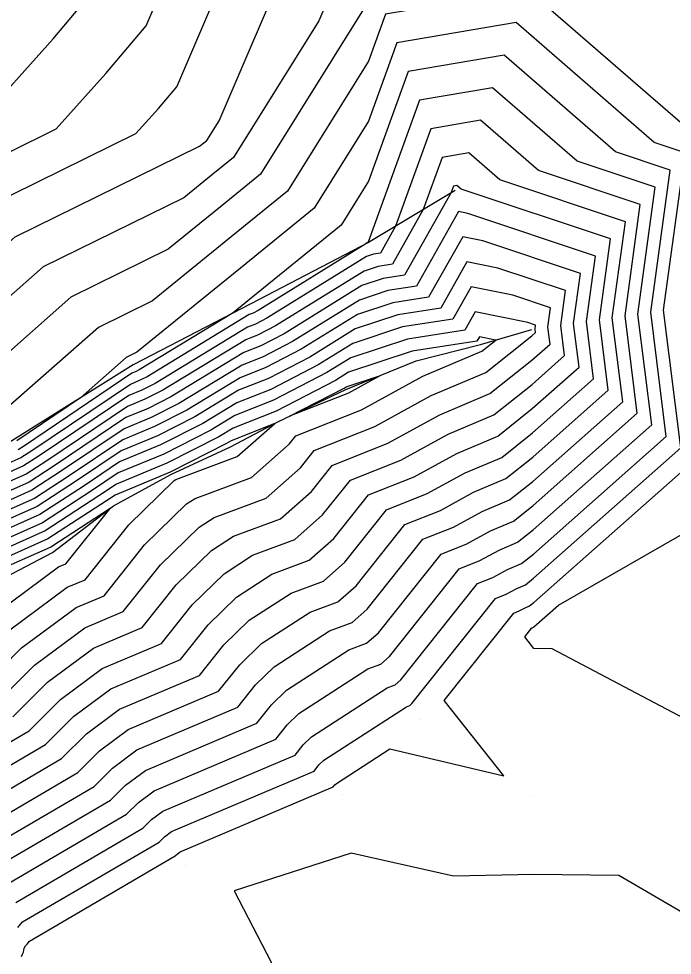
# Model space of a CAD drawing. Extents: x 2188792 to 2191981, y 386090 to 389710.
# Drawn here: x 2189188.9 to 2189228.3, y 386220.8 to 386277.1 of the extents above; entities that cross this region are included whole.
import ezdxf

# ---------------------------------------------------------------- set-up
doc = ezdxf.new("R2010")
doc.units = 0
for name, color, linetype in [('DTM Contours Major', 7, 'Continuous'), ('DTM Contours Minor', 7, 'Continuous'), ('Exist DTM QL2 LIDAR Elevation Point', 7, 'Continuous'), ('PH Exist DTM Breakline', 7, 'Continuous')]:
    doc.layers.add(name, color=color, linetype=linetype)

msp = doc.modelspace()

# ---------------------------------------------------------------- linework, layer by layer
at = {"layer": 'DTM Contours Major'}
for points in [[(2189160.996, 386242.566), (2189165.382, 386247.286), (2189166.868, 386249.112), (2189166.939, 386249.213), (2189172.441, 386256.023), (2189177.512, 386262.301), (2189178.066, 386262.777), (2189183.021, 386268.828), (2189183.727, 386269.451), (2189186.413, 386270.77), (2189191.02, 386275.915), (2189194.758, 386280.368), (2189196.281, 386283.913), (2189200.386, 386288.955), (2189201.678, 386291.162), (2189205.11, 386295.418), (2189208.318, 386299.395), (2189211.545, 386303.487), (2189214.974, 386307.744), (2189217.418, 386311.434), (2189221.073, 386317.188)], [(2189209.986, 386278.168), (2189203.489, 386267.765), (2189201.18, 386265.889), (2189197.942, 386263.259), (2189192.078, 386260.378), (2189187.264, 386256.134), (2189186.011, 386254.605), (2189180.819, 386250.143), (2189179.878, 386248.979), (2189178.859, 386247.717), (2189173.784, 386240.452), (2189173.706, 386240.357), (2189173.114, 386239.25), (2189169.049, 386233.271), (2189168.952, 386233.136), (2189164.267, 386226.253), (2189164.115, 386225.989), (2189163.997, 386225.822), (2189159.414, 386219.071)], [(2189187.945, 386226.325), (2189194.457, 386230.131), (2189195.369, 386231.039), (2189196.572, 386231.932), (2189203.268, 386234.766), (2189204.144, 386235.863), (2189205.051, 386236.75), (2189208.792, 386239.173), (2189209.868, 386239.572), (2189210.581, 386240.2), (2189214.348, 386244.936), (2189215.888, 386245.547), (2189217.326, 386246.336), (2189218.711, 386246.921), (2189219.877, 386247.848), (2189226.144, 386253.398), (2189225.412, 386259.251), (2189226.329, 386265.95), (2189220.198, 386267.998), (2189216.726, 386271.01), (2189213.728, 386270.501), (2189211.614, 386264.644), (2189210.697, 386263.021), (2189210.274, 386262.955), (2189209.855, 386262.816), (2189203.87, 386259.114), (2189203.194, 386258.763), (2189202.705, 386258.571), (2189197.145, 386255.197), (2189196.348, 386254.792), (2189195.572, 386254.47), (2189190.183, 386250.843), (2189189.239, 386250.229), (2189188.21, 386249.772)], [(2189185.893, 386232.162), (2189189.573, 386234.313), (2189191.464, 386236.196), (2189193.96, 386238.049), (2189197.526, 386239.558), (2189199.377, 386241.877), (2189201.296, 386243.751), (2189203.016, 386244.865), (2189205.548, 386245.805), (2189207.225, 386247.285), (2189208.89, 386249.378), (2189211.936, 386250.585), (2189214.779, 386252.145), (2189217.518, 386253.302), (2189219.825, 386255.136), (2189221.775, 386256.863), (2189221.547, 386258.685), (2189221.833, 386260.77), (2189217.762, 386262.13), (2189215.902, 386262.512), (2189214.324, 386259.718), (2189211.737, 386259.314), (2189209.182, 386258.469), (2189206.449, 386256.779), (2189203.96, 386255.489), (2189202.164, 386254.781), (2189199.537, 386253.187), (2189197.294, 386252.047), (2189195.11, 386251.141), (2189192.426, 386249.335), (2189190.054, 386247.794), (2189187.47, 386246.646)], [(2189187.559, 386241.353), (2189191.347, 386244.165), (2189191.784, 386244.35), (2189194.445, 386247.682), (2189190.869, 386245.359), (2189186.731, 386243.52)], [(2189219.84, 386240.509), (2189219.873, 386240.526), (2189219.904, 386240.54), (2189219.93, 386240.561), (2189221.408, 386241.869), (2189229.932, 386246.758)], [(2189229.733, 386234.648), (2189221.036, 386239.232), (2189219.931, 386239.248), (2189219.375, 386239.954), (2189219.806, 386240.495), (2189219.84, 386240.509)], [(2189229.846, 386222.799), (2189225.032, 386225.604), (2189219.931, 386225.678), (2189215.101, 386225.561), (2189208.949, 386226.945), (2189201.91, 386224.683), (2189204.121, 386220.391), (2189204.221, 386216.099), (2189199.929, 386215.925), (2189191.045, 386219.491), (2189198.402, 386210.614), (2189204.977, 386202.085), (2189235.486, 386177.006)]]:
    msp.add_lwpolyline(points, dxfattribs=at)
at = {"layer": 'DTM Contours Minor'}
for points in [[(2189158.053, 386234.526), (2189162.927, 386240.387), (2189163.631, 386241.703), (2189168.251, 386247.38), (2189169.323, 386248.914), (2189173.928, 386254.614), (2189178.173, 386259.869), (2189179.655, 386261.142), (2189183.869, 386266.289), (2189185.397, 386267.636), (2189191.206, 386270.489), (2189194.186, 386273.817), (2189196.604, 386276.698), (2189199.327, 386283.038), (2189202.52, 386286.959), (2189204.725, 386290.727), (2189206.899, 386293.422), (2189208.93, 386295.94), (2189214.051, 386302.433), (2189216.459, 386305.423), (2189220.226, 386311.109), (2189223.064, 386315.578)], [(2189161.046, 386234.177), (2189164.574, 386238.42), (2189166.15, 386241.367), (2189169.635, 386245.648), (2189171.707, 386248.615), (2189175.416, 386253.205), (2189178.835, 386257.438), (2189181.244, 386259.508), (2189184.718, 386263.751), (2189187.067, 386265.822), (2189195.999, 386270.208), (2189197.352, 386271.719), (2189198.45, 386273.027), (2189202.374, 386282.163), (2189204.654, 386284.963), (2189207.773, 386290.292), (2189208.687, 386291.426), (2189209.542, 386292.485), (2189216.557, 386301.38), (2189217.944, 386303.102), (2189223.033, 386310.784), (2189225.055, 386313.968)], [(2189159.601, 386226.62), (2189161.542, 386228.886), (2189164.038, 386233.828), (2189166.222, 386236.453), (2189168.669, 386241.03), (2189171.018, 386243.916), (2189174.091, 386248.315), (2189176.903, 386251.797), (2189179.496, 386255.006), (2189182.833, 386257.874), (2189185.567, 386261.212), (2189188.737, 386264.007), (2189199.826, 386269.453), (2189200.078, 386269.658), (2189200.257, 386269.803), (2189200.995, 386270.985), (2189205.42, 386281.288)], [(2189208.467, 386280.412), (2189206.995, 386276.985), (2189201.873, 386268.784), (2189200.629, 386267.774), (2189198.884, 386266.356), (2189190.408, 386262.193), (2189186.415, 386258.673), (2189184.422, 386256.239), (2189180.157, 386252.574), (2189178.391, 386250.388), (2189176.475, 386248.016), (2189172.401, 386242.184), (2189171.187, 386240.693), (2189167.869, 386234.486), (2189167.031, 386233.478), (2189163.554, 386226.594), (2189163.262, 386226.253), (2189161.93, 386223.377), (2189159.03, 386219.106)], [(2189229.497, 386270.237), (2189219.575, 386278.844), (2189211.007, 386277.39), (2189209.986, 386274.562), (2189205.105, 386266.746), (2189201.731, 386264.005), (2189197, 386260.161), (2189193.748, 386258.564), (2189188.112, 386253.596), (2189187.6, 386252.97), (2189181.48, 386247.711), (2189181.366, 386247.57), (2189181.243, 386247.417), (2189180.58, 386246.47), (2189174.259, 386240.27), (2189174.117, 386240.149), (2189173.993, 386239.965), (2189169.461, 386233.299), (2189169.105, 386232.804), (2189164.7, 386226.332), (2189164.363, 386225.746), (2189164.103, 386225.376), (2189159.798, 386219.036), (2189159.807, 386218.664)], [(2189188.903, 386222.48), (2189189.175, 386222.823), (2189197.388, 386227.622), (2189197.712, 386227.945), (2189198.14, 386228.263), (2189206.713, 386231.891), (2189207.004, 386232.255), (2189207.305, 386232.549), (2189212.258, 386235.757), (2189212.46, 386235.832), (2189212.594, 386235.95), (2189217.623, 386242.272), (2189218.259, 386242.524), (2189218.854, 386242.85), (2189219.427, 386243.092), (2189219.909, 386243.476), (2189228.765, 386251.319), (2189227.73, 386259.59), (2189229.026, 386269.058), (2189227.172, 386269.677), (2189218.863, 386276.885), (2189211.687, 386275.668), (2189209.987, 386270.956), (2189206.721, 386265.727), (2189202.283, 386262.121), (2189196.058, 386257.064), (2189195.418, 386256.749), (2189192.67, 386254.327), (2189188.838, 386251.747)], [(2189188.765, 386223.99), (2189196.411, 386228.459), (2189196.931, 386228.977), (2189197.617, 386229.486), (2189205.565, 386232.849), (2189206.05, 386233.457), (2189206.553, 386233.949), (2189211.103, 386236.895), (2189211.596, 386237.078), (2189211.923, 386237.367), (2189216.531, 386243.16), (2189217.469, 386243.532), (2189218.345, 386244.012), (2189219.188, 386244.368), (2189219.898, 386244.933), (2189227.891, 386252.012), (2189226.957, 386259.477), (2189228.127, 386268.022), (2189224.847, 386269.118), (2189218.151, 386274.927), (2189212.367, 386273.946), (2189209.987, 386267.35), (2189208.337, 386264.708), (2189202.834, 386260.237), (2189201.845, 386259.433), (2189196.188, 386256.001), (2189195.97, 386255.89), (2189195.758, 386255.802), (2189189.286, 386251.446), (2189188.912, 386251.203)], [(2189188.355, 386225.158), (2189195.434, 386229.295), (2189196.15, 386230.008), (2189197.095, 386230.709), (2189204.416, 386233.808), (2189205.097, 386234.66), (2189205.802, 386235.349), (2189209.947, 386238.034), (2189210.732, 386238.325), (2189211.252, 386238.784), (2189215.439, 386244.048), (2189216.679, 386244.539), (2189217.835, 386245.174), (2189218.949, 386245.644), (2189219.888, 386246.391), (2189227.018, 386252.705), (2189226.184, 386259.364), (2189227.228, 386266.986), (2189222.523, 386268.558), (2189217.438, 386272.968), (2189213.048, 386272.223), (2189209.987, 386263.744), (2189209.953, 386263.689), (2189209.818, 386263.579), (2189203.354, 386259.581), (2189203.04, 386259.418), (2189202.813, 386259.329), (2189196.667, 386255.599), (2189196.159, 386255.341), (2189195.665, 386255.136), (2189189.735, 386251.144), (2189189.075, 386250.716), (2189188.358, 386250.397)], [(2189187.534, 386227.492), (2189193.48, 386230.968), (2189194.588, 386232.071), (2189196.05, 386233.156), (2189202.12, 386235.724), (2189203.191, 386237.066), (2189204.3, 386238.15), (2189207.637, 386240.311), (2189209.004, 386240.819), (2189209.909, 386241.617), (2189213.256, 386245.825), (2189215.098, 386246.555), (2189216.816, 386247.497), (2189218.472, 386248.197), (2189219.867, 386249.306), (2189225.27, 386254.091), (2189224.639, 386259.137), (2189225.43, 386264.914), (2189217.873, 386267.438), (2189216.014, 386269.051), (2189214.408, 386268.779), (2189213.276, 386265.642), (2189211.423, 386262.36), (2189210.566, 386262.227), (2189209.721, 386261.947), (2189204.386, 386258.647), (2189203.347, 386258.108), (2189202.597, 386257.813), (2189197.623, 386254.795), (2189196.538, 386254.243), (2189195.48, 386253.804), (2189190.632, 386250.541), (2189189.402, 386249.742), (2189188.062, 386249.147)], [(2189187.124, 386228.66), (2189192.503, 386231.804), (2189193.807, 386233.102), (2189195.527, 386234.379), (2189200.971, 386236.683), (2189202.237, 386238.268), (2189203.549, 386239.55), (2189206.482, 386241.45), (2189208.14, 386242.065), (2189209.238, 386243.034), (2189212.165, 386246.713), (2189214.307, 386247.562), (2189216.307, 386248.659), (2189218.234, 386249.473), (2189219.856, 386250.763), (2189224.396, 386254.784), (2189223.866, 386259.024), (2189224.53, 386263.878), (2189215.548, 386266.879), (2189215.301, 386267.093), (2189215.088, 386267.056), (2189214.938, 386266.64), (2189212.148, 386261.7), (2189210.859, 386261.499), (2189209.586, 386261.078), (2189204.902, 386258.18), (2189203.5, 386257.454), (2189202.488, 386257.055), (2189198.102, 386254.393), (2189196.727, 386253.694), (2189195.387, 386253.139), (2189191.081, 386250.24), (2189189.565, 386249.255), (2189187.914, 386248.522)], [(2189186.714, 386229.827), (2189191.527, 386232.64), (2189193.026, 386234.134), (2189195.005, 386235.602), (2189199.823, 386237.641), (2189201.284, 386239.471), (2189202.798, 386240.951), (2189205.326, 386242.588), (2189207.276, 386243.312), (2189208.567, 386244.451), (2189211.073, 386247.601), (2189213.517, 386248.57), (2189215.798, 386249.821), (2189217.995, 386250.749), (2189219.846, 386252.221), (2189223.523, 386255.477), (2189223.093, 386258.911), (2189223.631, 386262.842), (2189215.957, 386265.406), (2189215.403, 386265.519), (2189212.873, 386261.039), (2189211.151, 386260.771), (2189209.451, 386260.208), (2189205.418, 386257.713), (2189203.654, 386256.799), (2189202.38, 386256.297), (2189198.58, 386253.991), (2189196.916, 386253.145), (2189195.295, 386252.473), (2189191.529, 386249.938), (2189189.728, 386248.768), (2189187.766, 386247.896)], [(2189186.304, 386230.995), (2189190.55, 386233.477), (2189192.245, 386235.165), (2189194.482, 386236.825), (2189198.675, 386238.6), (2189200.331, 386240.674), (2189202.047, 386242.351), (2189204.171, 386243.727), (2189206.412, 386244.559), (2189207.896, 386245.868), (2189209.982, 386248.49), (2189212.727, 386249.577), (2189215.288, 386250.983), (2189217.756, 386252.025), (2189219.835, 386253.678), (2189222.649, 386256.17), (2189222.32, 386258.798), (2189222.732, 386261.806), (2189216.859, 386263.768), (2189215.652, 386264.015), (2189213.599, 386260.379), (2189211.444, 386260.042), (2189209.317, 386259.339), (2189205.934, 386257.246), (2189203.807, 386256.144), (2189202.272, 386255.539), (2189199.058, 386253.589), (2189197.105, 386252.596), (2189195.202, 386251.807), (2189191.978, 386249.637), (2189189.891, 386248.281), (2189187.618, 386247.271)], [(2189188.596, 386235.149), (2189190.683, 386237.228), (2189193.437, 386239.272), (2189196.378, 386240.516), (2189198.424, 386243.079), (2189200.545, 386245.152), (2189201.861, 386246.004), (2189204.683, 386247.052), (2189206.554, 386248.702), (2189207.799, 386250.266), (2189211.146, 386251.593), (2189214.27, 386253.306), (2189217.279, 386254.578), (2189219.814, 386256.593), (2189220.901, 386257.556), (2189220.774, 386258.571), (2189220.933, 386259.734), (2189218.664, 386260.492), (2189216.151, 386261.008), (2189215.05, 386259.058), (2189212.029, 386258.586), (2189209.047, 386257.6), (2189206.965, 386256.312), (2189204.114, 386254.834), (2189202.055, 386254.023), (2189200.015, 386252.785), (2189197.483, 386251.498), (2189195.017, 386250.476), (2189192.875, 386249.034), (2189190.217, 386247.307), (2189187.322, 386246.021)], [(2189187.619, 386235.985), (2189189.902, 386238.259), (2189192.915, 386240.495), (2189195.229, 386241.475), (2189197.471, 386244.282), (2189199.794, 386246.552), (2189200.705, 386247.142), (2189203.819, 386248.299), (2189205.883, 386250.118), (2189206.707, 386251.154), (2189210.355, 386252.6), (2189213.76, 386254.468), (2189217.041, 386255.854), (2189219.804, 386258.051), (2189220.027, 386258.249), (2189220.001, 386258.458), (2189220.034, 386258.697), (2189219.567, 386258.854), (2189216.4, 386259.504), (2189215.775, 386258.397), (2189212.322, 386257.858), (2189208.912, 386256.731), (2189207.481, 386255.845), (2189204.267, 386254.179), (2189201.947, 386253.265), (2189200.493, 386252.383), (2189197.673, 386250.949), (2189194.925, 386249.81), (2189193.324, 386248.732), (2189190.38, 386246.82), (2189187.174, 386245.396)], [(2189186.642, 386236.822), (2189189.121, 386239.291), (2189192.392, 386241.718), (2189194.081, 386242.433), (2189196.518, 386245.485), (2189199.043, 386247.952), (2189199.55, 386248.281), (2189202.955, 386249.545), (2189205.212, 386251.535), (2189205.616, 386252.043), (2189209.565, 386253.608), (2189213.251, 386255.63), (2189216.802, 386257.13), (2189217.64, 386257.797), (2189216.649, 386258), (2189216.5, 386257.736), (2189212.615, 386257.13), (2189208.778, 386255.861), (2189207.997, 386255.378), (2189204.42, 386253.524), (2189201.839, 386252.508), (2189200.972, 386251.982), (2189197.862, 386250.4), (2189194.832, 386249.144), (2189193.772, 386248.431), (2189190.543, 386246.333), (2189187.027, 386244.771)], [(2189205.24, 386253.215), (2189208.513, 386254.911), (2189208.643, 386254.992), (2189210.701, 386255.672), (2189208.774, 386254.616), (2189205.24, 386253.215)], [(2189188.34, 386240.322), (2189191.87, 386242.942), (2189192.933, 386243.391), (2189195.564, 386246.688), (2189198.292, 386249.353), (2189198.395, 386249.42), (2189202.091, 386250.792), (2189204.345, 386252.779), (2189201.73, 386251.75), (2189201.45, 386251.58), (2189198.051, 386249.851), (2189194.739, 386248.478), (2189194.221, 386248.129), (2189190.706, 386245.846), (2189186.879, 386244.145)], [(2189189.112, 386220.732), (2189189.174, 386220.88), (2189189.24, 386221.01), (2189189.251, 386221.126), (2189189.269, 386221.235), (2189189.354, 386221.387), (2189189.457, 386221.493), (2189189.586, 386221.655), (2189198.365, 386226.786), (2189198.493, 386226.914), (2189198.662, 386227.04), (2189207.862, 386230.933), (2189207.957, 386231.052), (2189208.056, 386231.148), (2189211.272, 386233.231), (2189218.115, 386231.601), (2189214.541, 386236.137), (2189218.714, 386241.383), (2189219.05, 386241.516), (2189219.363, 386241.688), (2189219.665, 386241.816), (2189219.919, 386242.018), (2189229.639, 386250.626)]]:
    msp.add_lwpolyline(points, dxfattribs=at)
at = {"layer": 'Exist DTM QL2 LIDAR Elevation Point'}
for p, q in [((2189199.985, 386269.975), (2189199.985, 386269.975)), ((2189219.931, 386240.393), (2189219.931, 386240.393)), ((2189213.059, 386234.967), (2189213.059, 386234.967)), ((2189208.423, 386230.464), (2189208.423, 386230.464)), ((2189219.931, 386230.392), (2189219.931, 386230.392)), ((2189199.005, 386226.238), (2189199.005, 386226.238))]:
    msp.add_line(p, q, dxfattribs=at)
at = {"layer": 'PH Exist DTM Breakline'}
for points in [[(2189215.192, 386266.793), (2189209.987, 386263.667), (2189202.907, 386259.986), (2189195.827, 386256.304), (2189188.699, 386251.84), (2189181.571, 386247.376), (2189173.878, 386240.334), (2189168.894, 386233.261), (2189163.91, 386226.188), (2189158.927, 386219.115)], [(2189166.36, 386215.305), (2189168.829, 386218.024), (2189172.541, 386223.146), (2189174.192, 386226.075), (2189175.653, 386228.637), (2189176.315, 386230.648), (2189177.004, 386232.45), (2189178.704, 386235.202), (2189180.667, 386237.143), (2189183.23, 386239.743), (2189186.537, 386242.703), (2189190.983, 386245.019), (2189194.651, 386247.84), (2189198.099, 386249.711), (2189201.679, 386251.388), (2189204.568, 386252.896), (2189208.616, 386254.818), (2189212.847, 386256.552), (2189216.727, 386257.53), (2189219.801, 386258.429)]]:
    msp.add_lwpolyline(points, dxfattribs=at)

doc.saveas('drawing.dxf')
